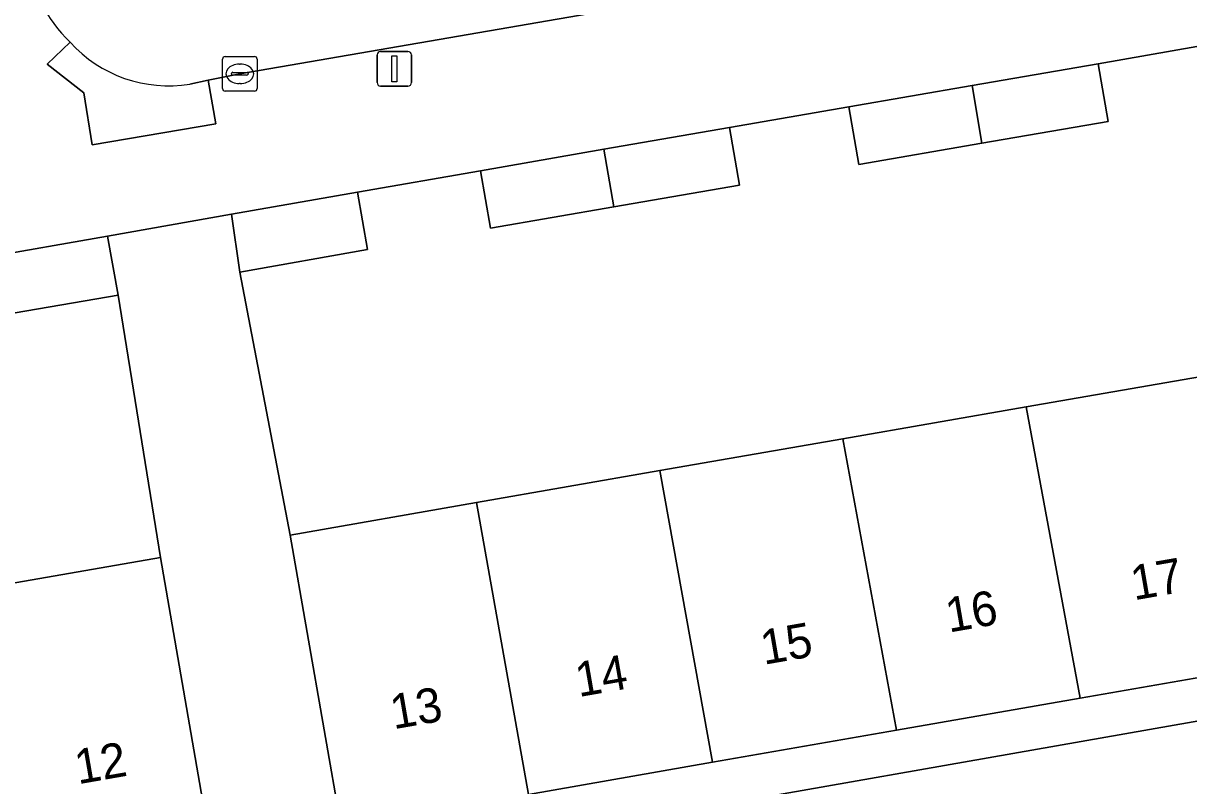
# Model space of a CAD drawing. Extents: x 162879 to 165540, y 384011 to 385181.
# Drawn here: x 164053.79 to 164087.48, y 384547.36 to 384569.38 of the extents above; entities that cross this region are included whole.
import ezdxf

# ---------------------------------------------------------------- set-up
doc = ezdxf.new("R2010")
doc.units = 0
for name, color, linetype in [('IMGEO_Erf', 7, 'Continuous'), ('IMGEO_Kolk', 7, 'Continuous'), ('IMGEO_Lichtmast', 7, 'Continuous'), ('IMGEO_Muur', 7, 'Continuous'), ('IMGEO_Pand', 7, 'Continuous'), ('IMGEO_Pand_nummerreeks', 7, 'Continuous'), ('IMGEO_Rijbaan_lokaal_open', 7, 'Continuous'), ('IMGEO_Voetpad_open', 7, 'Continuous')]:
    doc.layers.add(name, color=color, linetype=linetype)

msp = doc.modelspace()

# ---------------------------------------------------------------- linework, layer by layer
at = {"layer": 'IMGEO_Erf'}
for points in [[(164063.449, 384564.508), (164063.742, 384562.847), (164060.047, 384562.195), (164061.502, 384554.6), (164066.895, 384555.538), (164072.19, 384556.46), (164077.484, 384557.381), (164082.778, 384558.302), (164088.072, 384559.223), (164093.617, 384560.188), (164092.37, 384567.81), (164088.718, 384567.172), (164088.427, 384568.837), (164084.864, 384568.215), (164085.152, 384566.55), (164081.505, 384565.919), (164077.949, 384565.303), (164077.66, 384566.973), (164074.206, 384566.375), (164074.494, 384564.705), (164070.866, 384564.078), (164067.297, 384563.462), (164067.01, 384565.124)], [(164063.193, 384544.914), (164094.249, 384550.368), (164094.034, 384551.569), (164089.661, 384550.807), (164084.346, 384549.882), (164079.03, 384548.957), (164073.715, 384548.032), (164068.399, 384547.106), (164062.975, 384546.162)]]:
    msp.add_lwpolyline(points, close=True, dxfattribs=at)
msp.add_lwpolyline([(164052.263, 384552.998), (164057.756, 384553.948), (164056.528, 384561.533), (164052.869, 384560.904)], dxfattribs=at)
at = {"layer": 'IMGEO_Kolk'}
for p, q in [((164059.549, 384567.499), (164059.549, 384568.351)), ((164059.624, 384568.425), (164060.476, 384568.425)), ((164060.55, 384568.351), (164060.55, 384567.499)), ((164059.808, 384567.919), (164059.808, 384567.931)), ((164060.246, 384567.882), (164059.848, 384567.882)), ((164059.851, 384567.968), (164060.249, 384567.968)), ((164060.037, 384568.205), (164060.062, 384568.205)), ((164060.292, 384567.931), (164060.292, 384567.919)), ((164060.06, 384567.645), (164060.035, 384567.645)), ((164060.476, 384567.425), (164059.624, 384567.425))]:
    msp.add_line(p, q, dxfattribs=at)
for points in [[(164059.549, 384567.499), (164059.549, 384568.351)], [(164059.624, 384568.425), (164060.476, 384568.425)], [(164060.55, 384568.351), (164060.55, 384567.499)], [(164060.476, 384567.425), (164059.624, 384567.425)]]:
    msp.add_lwpolyline(points, dxfattribs=at)
for centre, radius, start, end in [((164059.626, 384568.349), 0.0765, 91.552, 178.448), ((164059.626, 384568.349), 0.0765, 91.552, 178.448), ((164060.474, 384568.349), 0.0765, 1.552, 88.448), ((164060.474, 384568.349), 0.0765, 1.552, 88.448), ((164059.848, 384567.928), 0.0403, 85.8775, 175.7526), ((164059.845, 384567.918), 0.0366, 178.938, 274.7102), ((164060.249, 384567.925), 0.043, 264.8664, 352.4533), ((164060.253, 384567.93), 0.0386, 1.7309, 96.639), ((164059.626, 384567.501), 0.0765, 181.552, 268.448), ((164059.626, 384567.501), 0.0765, 181.552, 268.448), ((164060.474, 384567.501), 0.0765, 271.552, 358.448), ((164060.474, 384567.501), 0.0765, 271.552, 358.448)]:
    msp.add_arc(centre, radius, start, end, dxfattribs=at)
for centre, major_axis, ratio, start_param, end_param in [((164060.036, 384567.925), (-0.387, 0.002), 0.722429, 4.712389, 7.853982), ((164060.061, 384567.925), (-0.39, 0.002), 0.717154, 1.570796, 4.712389)]:
    msp.add_ellipse(centre, major_axis=major_axis, ratio=ratio, start_param=start_param, end_param=end_param, dxfattribs=at)
at = {"layer": 'IMGEO_Lichtmast'}
for p, q in [((164064.12, 384568.571), (164064.91, 384568.571)), ((164064.91, 384568.571), (164064.12, 384568.571)), ((164064.02, 384567.671), (164064.02, 384568.471)), ((164064.02, 384568.471), (164064.02, 384567.671)), ((164065.01, 384568.471), (164065.01, 384567.671)), ((164065.01, 384567.671), (164065.01, 384568.471)), ((164064.91, 384567.571), (164064.12, 384567.571)), ((164064.12, 384567.571), (164064.91, 384567.571))]:
    msp.add_line(p, q, dxfattribs=at)
msp.add_lwpolyline([(164064.44, 384568.446), (164064.59, 384568.446), (164064.59, 384567.696), (164064.44, 384567.696), (164064.44, 384568.446)], dxfattribs=at)
for centre, start, end in [((164064.12, 384568.471), 90, 180), ((164064.12, 384568.471), 90, 180), ((164064.91, 384568.471), 0, 90), ((164064.91, 384568.471), 360, 90), ((164064.12, 384567.671), 180, 270), ((164064.12, 384567.671), 180, 270), ((164064.91, 384567.671), 270, 0), ((164064.91, 384567.671), 270, 0)]:
    msp.add_arc(centre, 0.1, start, end, dxfattribs=at)
at = {"layer": 'IMGEO_Muur'}
for points in [[(164060.047, 384562.195), (164061.502, 384554.6)], [(164056.528, 384561.533), (164057.756, 384553.948)]]:
    msp.add_lwpolyline(points, dxfattribs=at)
at = {"layer": 'IMGEO_Pand'}
for points in [[(164081.505, 384565.919), (164085.152, 384566.55), (164084.864, 384568.215), (164081.218, 384567.586)], [(164081.505, 384565.919), (164081.218, 384567.586), (164077.66, 384566.973), (164077.949, 384565.303)], [(164070.576, 384565.744), (164070.866, 384564.078), (164074.494, 384564.705), (164074.206, 384566.375)], [(164070.576, 384565.744), (164067.01, 384565.124), (164067.297, 384563.462), (164070.866, 384564.078)], [(164060.047, 384562.195), (164063.742, 384562.847), (164063.449, 384564.508), (164059.813, 384563.868)], [(164056.22, 384563.235), (164052.578, 384562.596), (164052.869, 384560.904), (164056.528, 384561.533)], [(164084.346, 384549.882), (164089.661, 384550.807), (164088.072, 384559.223), (164082.778, 384558.302)], [(164077.484, 384557.381), (164079.03, 384548.957), (164084.346, 384549.882), (164082.778, 384558.302)], [(164077.484, 384557.381), (164072.19, 384556.46), (164073.715, 384548.032), (164079.03, 384548.957)], [(164072.19, 384556.46), (164066.895, 384555.538), (164068.399, 384547.106), (164073.715, 384548.032)], [(164066.895, 384555.538), (164061.502, 384554.6), (164062.975, 384546.162), (164068.399, 384547.106)], [(164053.761, 384544.558), (164059.217, 384545.507), (164057.756, 384553.948), (164052.263, 384552.998)]]:
    msp.add_lwpolyline(points, close=True, dxfattribs=at)
at = {"layer": 'IMGEO_Rijbaan_lokaal_open'}
msp.add_lwpolyline([(164058.601, 384567.63), (164059.135, 384567.739), (164060.05, 384567.924), (164107.21, 384576.057), (164111.075, 384576.723)], dxfattribs=at)
for centre, radius, start, end in [((164058.219, 384571.999), 4.409, 188.6287, 225.7786), ((164057.98, 384571.399), 3.819, 222.0578, 279.3606)]:
    msp.add_arc(centre, radius, start, end, dxfattribs=at)
at = {"layer": 'IMGEO_Voetpad_open'}
for points in [[(164070.576, 384565.744), (164074.206, 384566.375), (164077.66, 384566.973), (164081.218, 384567.586), (164084.864, 384568.215), (164088.427, 384568.837), (164092.069, 384569.465), (164099.92, 384570.869), (164107.885, 384572.293), (164107.21, 384576.057), (164060.05, 384567.924), (164059.135, 384567.739), (164059.358, 384566.478), (164055.781, 384565.87), (164055.54, 384567.374), (164054.482, 384568.2), (164055.144, 384568.84)], [(164055.144, 384568.84), (164054.482, 384568.2), (164055.54, 384567.374), (164055.781, 384565.87), (164059.358, 384566.478), (164059.135, 384567.739)], [(164059.135, 384567.739), (164058.601, 384567.63)], [(164012.907, 384562.359), (164013.624, 384558.402), (164006.852, 384557.207), (164000, 384555.934), (163991.795, 384554.511), (163992.036, 384553.125), (163992.878, 384553.273), (164000, 384554.526), (164001.329, 384554.741), (164005.944, 384555.569), (164017.635, 384557.628), (164021.115, 384558.232), (164034.432, 384560.461), (164034.592, 384559.512), (164038.228, 384560.131), (164041.82, 384560.743), (164045.365, 384561.354), (164048.987, 384561.978), (164052.578, 384562.596), (164056.22, 384563.235), (164059.813, 384563.868), (164063.449, 384564.508), (164067.01, 384565.124), (164070.576, 384565.744)], [(164062.975, 384546.162), (164061.502, 384554.6), (164060.047, 384562.195), (164059.813, 384563.868), (164056.22, 384563.235), (164056.528, 384561.533), (164057.756, 384553.948), (164059.217, 384545.507)], [(164098.131, 384526.711), (164094.398, 384548.219), (164095.591, 384548.427), (164104.038, 384549.898), (164111.443, 384551.244), (164110.857, 384554.521), (164095.082, 384551.751), (164094.034, 384551.569), (164094.249, 384550.368), (164063.193, 384544.914)]]:
    msp.add_lwpolyline(points, dxfattribs=at)
for centre, radius, start, end in [((164058.219, 384571.999), 4.409, 188.6287, 225.7786), ((164057.98, 384571.399), 3.819, 222.0578, 279.3606)]:
    msp.add_arc(centre, radius, start, end, dxfattribs=at)

# ---------------------------------------------------------------- texts
at = {"layer": 'IMGEO_Pand_nummerreeks'}
for s, rotation, p in [('17', 9.8748, (164085.899, 384552.711)), ('16', 9.8748, (164080.548, 384551.779)), ('15', 9.8748, (164075.197, 384550.848)), ('14', 9.8748, (164069.845, 384549.916)), ('13', 9.8748, (164064.494, 384548.985)), ('12', 9.8703, (164055.371, 384547.396))]:
    msp.add_text(s, height=1, rotation=rotation, dxfattribs=at).set_placement(p)

doc.saveas('drawing.dxf')
